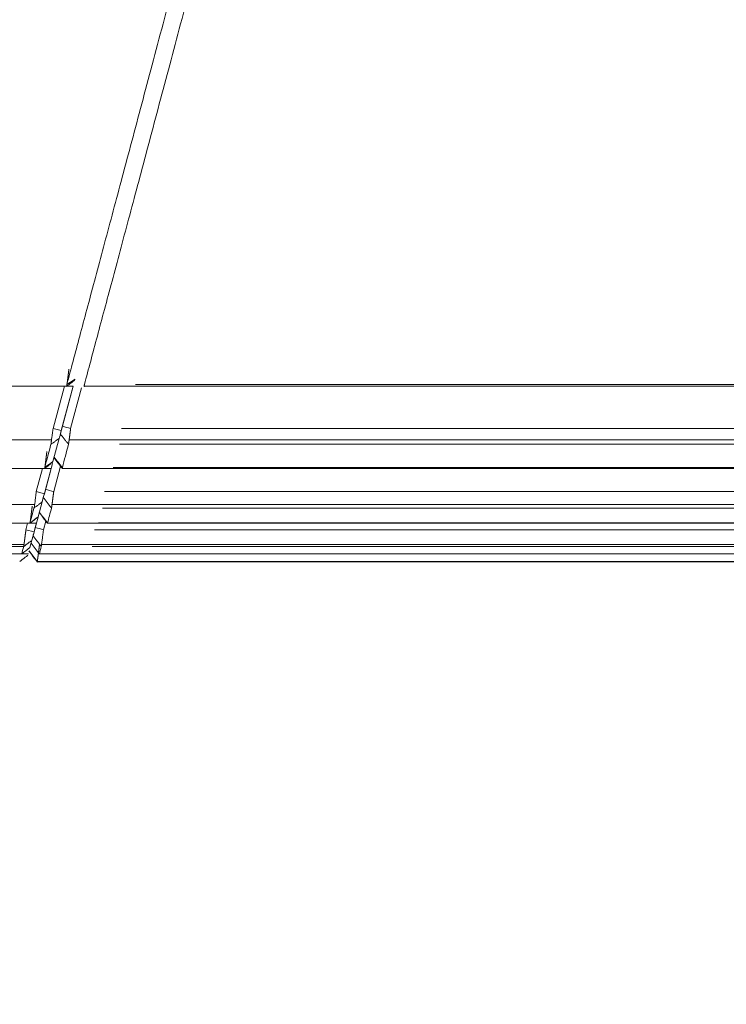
# Model space of a CAD drawing. Header units: millimetres. Extents: x 25069 to 61396, y 8621 to 21558.
# Tile 610 of 656: x 59458 to 59500, y 14281 to 14339. Entities that reach past the tile are written whole.
import ezdxf

# ---------------------------------------------------------------- set-up
doc = ezdxf.new("R2010")
doc.units = ezdxf.units.MM
doc.layers.add('10', color=7, linetype='Continuous')
doc.layers.add('dim', color=84, linetype='Continuous', lineweight=9)
doc.dimstyles.get("Standard").update_dxf_attribs({"dimtxt": 15, "dimasz": 5, "dimexe": 8, "dimexo": 5, "dimgap": 3, "dimtad": 0, "dimzin": 0, "dimdsep": 46, "dimtxsty": 'Standard', "dimblk": 'CLOSEDBLANK', "dimcen": 2, "dimclrd": 4, "dimclre": 3, "dimadec": 0, "dimazin": 0, "dimtfac": 1, "dimtofl": 0, "dimtmove": 0, "dimatfit": 3, "dimldrblk": 'CLOSEDBLANK', "dimfxl": 0, "dimtolj": 1, "dimtzin": 0, "dimarcsym": 0})

# ---------------------------------------------------------------- blocks, each defined once
blk = doc.blocks.new('_ClosedBlank')
at = {"color": 0, "linetype": 'ByBlock', "lineweight": -2}
for p, q in [((-1, 0.1667), (0, 0)), ((-1, 0.1667), (-1, -0.1667)), ((0, 0), (-1, -0.1667))]:
    blk.add_line(p, q, dxfattribs=at)
blk = doc.blocks.new('*D28')
at = {"layer": 'Defpoints', "color": 0, "lineweight": 18}
for p in [(59407.593, 14425.372), (59191.593, 14238.393), (59407.593, 14101.238)]:
    blk.add_point(p, dxfattribs=at)
at = {"layer": 'dim', "color": 3, "lineweight": -2}
for p, q in [((59407.593, 14405.372), (59407.593, 14081.238)), ((59191.593, 14218.393), (59191.593, 14081.238))]:
    blk.add_line(p, q, dxfattribs=at)
at = {"layer": 'dim', "color": 4, "lineweight": -3}
for p, q in [((59201.593, 14101.238), (59397.593, 14101.238)), ((59407.593, 14101.238), (59417.593, 14101.238))]:
    blk.add_line(p, q, dxfattribs=at)
at = {"layer": 'dim', "color": 4, "lineweight": -3, "xscale": 10, "yscale": 10, "zscale": 10, "rotation": 180}
blk.add_blockref('_ClosedBlank', (59191.593, 14101.238), dxfattribs=at)
at = {"layer": 'dim', "color": 4, "lineweight": -3, "xscale": 10, "yscale": 10, "zscale": 10}
blk.add_blockref('_ClosedBlank', (59407.593, 14101.238), dxfattribs=at)
at = {"layer": 'dim', "color": 0, "lineweight": 18, "insert": (59664.26, 14101.238), "char_height": 100, "attachment_point": 5}
blk.add_mtext('\\A1;216.00', dxfattribs=at)

msp = doc.modelspace()

# ---------------------------------------------------------------- linework, layer by layer
at = {"layer": '10', "color": 7, "linetype": 'Continuous', "lineweight": 20}
for p, q in [((59460.838, 14317.823), (59461.321, 14318.137)), ((59341.093, 14317.71), (59461.211, 14317.71)), ((59460.024, 14315.227), (59460.689, 14317.71)), ((59461.207, 14317.71), (59460.507, 14315.098)), ((59460.576, 14315.357), (59461.207, 14317.71)), ((59461.699, 14317.616), (59461.059, 14315.227)), ((59461.855, 14317.71), (59531.993, 14317.71)), ((59464.875, 14317.823), (59531.993, 14317.823)), ((59460.024, 14315.227), (59460.507, 14315.098)), ((59464.06, 14315.227), (59531.993, 14315.227)), ((59341.093, 14314.56), (59459.934, 14314.56)), ((59460.383, 14314.636), (59460.018, 14313.272)), ((59460.971, 14314.56), (59531.993, 14314.56)), ((59531.993, 14314.302), (59463.936, 14314.302)), ((59341.093, 14312.874), (59459.915, 14312.874)), ((59459.027, 14311.508), (59459.393, 14312.874)), ((59459.911, 14312.874), (59459.51, 14311.379)), ((59459.58, 14311.637), (59459.988, 14313.162)), ((59460.463, 14313.001), (59460.063, 14311.508)), ((59460.558, 14312.874), (59531.993, 14312.874)), ((59463.571, 14312.934), (59531.993, 14312.934)), ((59459.027, 14311.508), (59459.51, 14311.379)), ((59463.063, 14311.508), (59531.993, 14311.508)), ((59459.381, 14310.896), (59459.147, 14310.023)), ((59459.347, 14310.77), (59459.45, 14311.155)), ((59341.093, 14310.745), (59458.941, 14310.745)), ((59459.962, 14310.745), (59531.993, 14310.745)), ((59531.993, 14310.542), (59462.934, 14310.542)), ((59458.979, 14309.394), (59459.144, 14310.012)), ((59459.597, 14309.772), (59459.461, 14309.265)), ((59341.093, 14309.641), (59459.049, 14309.641)), ((59458.426, 14309.265), (59458.527, 14309.641)), ((59458.426, 14309.265), (59458.909, 14309.135)), ((59459.045, 14309.641), (59458.909, 14309.135)), ((59459.693, 14309.641), (59531.993, 14309.641)), ((59462.462, 14309.265), (59531.993, 14309.265)), ((59462.7, 14309.666), (59531.993, 14309.666)), ((59458.777, 14308.641), (59458.662, 14308.214)), ((59458.777, 14308.641), (59458.846, 14308.899)), ((59341.093, 14308.4), (59458.312, 14308.4)), ((59458.293, 14308.274), (59341.093, 14308.274)), ((59459.345, 14308.4), (59531.993, 14308.4)), ((59531.993, 14308.274), (59462.33, 14308.274)), ((59341.093, 14307.841), (59458.567, 14307.841)), ((59459.214, 14307.845), (59459.212, 14307.841)), ((59459.213, 14307.841), (59531.993, 14307.841)), ((59462.215, 14307.846), (59531.993, 14307.846)), ((59459.089, 14307.372), (59531.993, 14307.372)), ((59531.993, 14307.389), (59459.093, 14307.389))]:
    msp.add_line(p, q, dxfattribs=at)
msp.add_arc((59548.251, 14376.294), 112.695, 217.3003, 217.71936, dxfattribs=at)
for points, knots in [([(59460.838, 14317.823), (59461.074, 14318.708), (59461.327, 14319.656), (59461.868, 14321.684), (59462.157, 14322.764), (59462.771, 14325.057), (59463.095, 14326.27), (59463.78, 14328.833), (59464.14, 14330.183), (59464.897, 14333.02), (59465.293, 14334.507), (59466.121, 14337.618), (59466.553, 14339.242), (59467.452, 14342.626), (59467.92, 14344.385), (59468.648, 14347.124), (59468.896, 14348.054), (59469.273, 14349.472), (59469.464, 14350.188), (59469.689, 14351.033), (59469.802, 14351.458), (59469.859, 14351.672), (59469.887, 14351.778), (59469.902, 14351.832), (59469.909, 14351.859), (59469.912, 14351.872), (59469.914, 14351.879), (59469.915, 14351.882), (59469.915, 14351.884), (59469.916, 14351.884), (59469.916, 14351.885), (59469.916, 14351.885), (59470.342, 14353.486), (59470.79, 14355.165), (59471.729, 14358.684), (59472.22, 14360.525), (59472.989, 14363.409), (59473.512, 14365.373), (59474.33, 14368.44), (59474.896, 14370.567), (59475.329, 14372.192), (59475.547, 14373.012), (59475.806, 14373.982), (59475.936, 14374.47), (59476.001, 14374.715), (59476.033, 14374.837), (59476.05, 14374.899), (59476.058, 14374.93), (59476.062, 14374.945), (59476.064, 14374.953), (59476.065, 14374.956), (59476.066, 14374.958), (59476.066, 14374.959), (59476.066, 14374.96), (59476.066, 14374.96), (59476.066, 14374.96), (59476.066, 14374.96), (59476.247, 14375.639), (59476.44, 14376.362), (59476.85, 14377.897), (59477.067, 14378.708), (59477.524, 14380.422), (59477.765, 14381.323), (59478.27, 14383.217), (59478.535, 14384.209), (59479.088, 14386.285), (59479.376, 14387.368), (59479.977, 14389.626), (59480.29, 14390.8), (59480.939, 14393.239), (59481.275, 14394.503), (59481.972, 14397.122), (59482.332, 14398.475), (59482.704, 14399.872)], [0, 0, 0, 0, 0.0625, 0.0625, 0.125, 0.125, 0.1875, 0.1875, 0.25, 0.25, 0.3125, 0.3125, 0.375, 0.375, 0.4375, 0.4375, 0.46875, 0.46875, 0.484375, 0.492188, 0.496094, 0.498047, 0.499023, 0.499512, 0.499756, 0.499878, 0.499939, 0.499969, 0.499985, 0.499992, 0.499992, 0.5, 0.5, 0.5625, 0.5625, 0.625, 0.625, 0.65625, 0.6875, 0.71875, 0.71875, 0.734375, 0.742188, 0.746094, 0.748047, 0.749023, 0.749512, 0.749756, 0.749878, 0.749939, 0.749969, 0.749985, 0.749992, 0.749996, 0.749998, 0.749998, 0.75, 0.75, 0.78125, 0.78125, 0.8125, 0.8125, 0.84375, 0.84375, 0.875, 0.875, 0.90625, 0.90625, 0.9375, 0.9375, 0.96875, 0.96875, 1, 1, 1, 1]), ([(59483.74, 14399.872), (59483.367, 14398.475), (59483.007, 14397.122), (59482.311, 14394.504), (59481.974, 14393.24), (59481.325, 14390.801), (59481.013, 14389.627), (59480.412, 14387.369), (59480.123, 14386.286), (59479.57, 14384.21), (59479.306, 14383.218), (59478.8, 14381.324), (59478.56, 14380.423), (59478.102, 14378.709), (59477.885, 14377.897), (59477.578, 14376.746), (59477.478, 14376.374), (59477.334, 14375.831), (59477.262, 14375.564), (59477.181, 14375.26), (59477.141, 14375.109), (59477.121, 14375.035), (59477.111, 14374.997), (59477.106, 14374.979), (59477.104, 14374.97), (59477.103, 14374.965), (59477.102, 14374.963), (59477.102, 14374.961), (59477.102, 14374.961), (59477.102, 14374.961), (59477.102, 14374.96), (59477.102, 14374.96), (59477.102, 14374.96), (59476.802, 14373.837), (59476.215, 14371.631), (59475.365, 14368.441), (59474.548, 14365.374), (59474.025, 14363.411), (59473.256, 14360.527), (59472.765, 14358.686), (59472.061, 14356.046), (59471.831, 14355.186), (59471.495, 14353.926), (59471.329, 14353.303), (59471.139, 14352.59), (59471.045, 14352.237), (59470.998, 14352.061), (59470.975, 14351.973), (59470.963, 14351.929), (59470.957, 14351.907), (59470.954, 14351.896), (59470.953, 14351.891), (59470.952, 14351.888), (59470.952, 14351.887), (59470.951, 14351.886), (59470.951, 14351.886), (59470.951, 14351.886), (59470.43, 14349.929), (59469.926, 14348.037), (59468.955, 14344.386), (59468.488, 14342.626), (59467.588, 14339.242), (59467.156, 14337.618), (59466.328, 14334.507), (59465.932, 14333.02), (59465.176, 14330.184), (59464.815, 14328.834), (59464.131, 14326.27), (59463.806, 14325.057), (59463.193, 14322.764), (59462.904, 14321.684), (59462.362, 14319.657), (59462.109, 14318.708), (59461.874, 14317.823)], [0, 0, 0, 0, 0.03125, 0.03125, 0.0625, 0.0625, 0.09375, 0.09375, 0.125, 0.125, 0.15625, 0.15625, 0.1875, 0.1875, 0.21875, 0.21875, 0.234375, 0.234375, 0.242188, 0.246094, 0.248047, 0.249023, 0.249512, 0.249756, 0.249878, 0.249939, 0.249969, 0.249985, 0.249992, 0.249996, 0.249998, 0.249998, 0.25, 0.25, 0.28125, 0.3125, 0.34375, 0.375, 0.375, 0.4375, 0.4375, 0.46875, 0.46875, 0.484375, 0.492188, 0.496094, 0.498047, 0.499023, 0.499512, 0.499756, 0.499878, 0.499939, 0.499969, 0.499985, 0.499992, 0.499992, 0.5, 0.5, 0.5625, 0.5625, 0.625, 0.625, 0.6875, 0.6875, 0.75, 0.75, 0.8125, 0.8125, 0.875, 0.875, 0.9375, 0.9375, 1, 1, 1, 1]), ([(59460.957, 14318.71), (59460.956, 14318.702), (59460.954, 14318.684), (59460.95, 14318.658), (59460.947, 14318.631), (59460.943, 14318.605), (59460.94, 14318.579), (59460.937, 14318.554), (59460.933, 14318.528), (59460.93, 14318.503), (59460.927, 14318.478), (59460.924, 14318.453), (59460.921, 14318.429), (59460.918, 14318.404), (59460.915, 14318.38), (59460.912, 14318.357), (59460.909, 14318.334), (59460.906, 14318.311), (59460.904, 14318.288), (59460.901, 14318.266), (59460.898, 14318.244), (59460.896, 14318.222), (59460.893, 14318.201), (59460.891, 14318.181), (59460.888, 14318.16), (59460.886, 14318.14), (59460.883, 14318.121), (59460.881, 14318.102), (59460.879, 14318.083), (59460.876, 14318.065), (59460.874, 14318.047), (59460.872, 14318.03), (59460.87, 14318.013), (59460.868, 14317.997), (59460.866, 14317.981), (59460.864, 14317.965), (59460.862, 14317.95), (59460.86, 14317.936), (59460.859, 14317.921), (59460.857, 14317.908), (59460.855, 14317.895), (59460.853, 14317.882), (59460.852, 14317.87), (59460.85, 14317.858), (59460.849, 14317.847), (59460.847, 14317.836), (59460.846, 14317.826), (59460.845, 14317.816), (59460.843, 14317.806), (59460.842, 14317.797), (59460.841, 14317.789), (59460.84, 14317.781), (59460.839, 14317.773), (59460.837, 14317.766), (59460.836, 14317.759), (59460.835, 14317.753), (59460.835, 14317.747), (59460.834, 14317.742), (59460.833, 14317.737), (59460.832, 14317.733), (59460.831, 14317.729), (59460.831, 14317.725), (59460.83, 14317.722), (59460.829, 14317.719), (59460.829, 14317.717), (59460.828, 14317.715), (59460.828, 14317.713), (59460.828, 14317.712), (59460.827, 14317.711), (59460.827, 14317.71), (59460.827, 14317.71), (59460.827, 14317.711), (59460.826, 14317.711), (59460.826, 14317.712), (59460.826, 14317.714), (59460.826, 14317.715), (59460.826, 14317.717), (59460.826, 14317.719), (59460.826, 14317.722), (59460.827, 14317.725), (59460.827, 14317.728), (59460.827, 14317.732), (59460.828, 14317.736), (59460.828, 14317.74), (59460.828, 14317.744), (59460.829, 14317.749), (59460.829, 14317.754), (59460.83, 14317.759), (59460.831, 14317.764), (59460.831, 14317.77), (59460.832, 14317.776), (59460.833, 14317.782), (59460.834, 14317.788), (59460.834, 14317.795), (59460.835, 14317.802), (59460.836, 14317.809), (59460.837, 14317.816), (59460.838, 14317.821), (59460.838, 14317.823)], [0, 0, 0, 0, 0.013005, 0.025954, 0.038849, 0.051687, 0.064471, 0.077199, 0.089871, 0.102489, 0.115051, 0.127558, 0.14001, 0.152406, 0.164747, 0.177033, 0.189264, 0.20144, 0.213561, 0.225627, 0.237637, 0.249593, 0.261494, 0.27334, 0.28513, 0.296866, 0.308547, 0.320174, 0.331745, 0.343262, 0.354723, 0.366131, 0.377483, 0.388781, 0.400024, 0.411213, 0.422347, 0.433426, 0.444451, 0.455421, 0.466337, 0.477199, 0.488006, 0.498759, 0.509458, 0.520102, 0.530692, 0.541228, 0.55171, 0.562138, 0.572512, 0.582831, 0.593097, 0.603309, 0.613467, 0.623571, 0.633621, 0.643617, 0.65356, 0.663449, 0.673284, 0.683066, 0.692794, 0.702469, 0.71209, 0.721658, 0.731173, 0.740634, 0.750042, 0.759397, 0.768699, 0.777948, 0.787143, 0.796286, 0.805376, 0.814413, 0.823398, 0.832329, 0.841208, 0.850035, 0.858808, 0.86753, 0.876199, 0.884816, 0.89338, 0.901893, 0.910353, 0.918761, 0.927117, 0.935422, 0.943674, 0.951875, 0.960025, 0.968123, 0.976169, 0.984164, 0.992108, 1, 1, 1, 1]), ([(59461.874, 14317.823), (59461.869, 14317.804), (59461.866, 14317.786), (59461.86, 14317.757), (59461.858, 14317.745), (59461.856, 14317.73), (59461.855, 14317.726), (59461.854, 14317.72), (59461.854, 14317.714), (59461.854, 14317.711), (59461.855, 14317.711), (59461.855, 14317.71), (59461.855, 14317.71)], [0, 0, 0, 0, 0.268014, 0.268014, 0.536029, 0.536029, 0.670036, 0.670036, 0.804043, 0.938051, 0.938051, 1, 1, 1, 1]), ([(59459.9, 14314.302), (59459.903, 14314.321), (59459.906, 14314.343), (59459.913, 14314.394), (59459.917, 14314.422), (59459.923, 14314.469), (59459.925, 14314.485), (59459.929, 14314.519), (59459.931, 14314.537), (59459.938, 14314.591), (59459.943, 14314.63), (59459.951, 14314.691), (59459.954, 14314.712), (59459.96, 14314.755), (59459.963, 14314.777), (59459.972, 14314.844), (59459.979, 14314.889), (59459.992, 14314.983), (59459.998, 14315.031), (59460.012, 14315.129), (59460.018, 14315.178), (59460.024, 14315.227)], [0, 0, 0, 0, 0.125, 0.125, 0.25, 0.25, 0.3125, 0.3125, 0.375, 0.375, 0.5, 0.5, 0.5625, 0.5625, 0.625, 0.625, 0.75, 0.75, 0.875, 0.875, 1, 1, 1, 1]), ([(59461.059, 14315.227), (59461.058, 14315.217), (59461.055, 14315.197), (59461.051, 14315.167), (59461.047, 14315.138), (59461.043, 14315.108), (59461.04, 14315.079), (59461.036, 14315.051), (59461.032, 14315.023), (59461.029, 14314.995), (59461.025, 14314.968), (59461.022, 14314.942), (59461.018, 14314.915), (59461.015, 14314.89), (59461.012, 14314.864), (59461.008, 14314.84), (59461.005, 14314.816), (59461.002, 14314.792), (59460.999, 14314.769), (59460.996, 14314.747), (59460.993, 14314.725), (59460.991, 14314.703), (59460.988, 14314.683), (59460.985, 14314.662), (59460.983, 14314.643), (59460.98, 14314.624), (59460.977, 14314.605), (59460.975, 14314.587), (59460.973, 14314.57), (59460.97, 14314.553), (59460.968, 14314.537), (59460.966, 14314.521), (59460.964, 14314.506), (59460.962, 14314.491), (59460.96, 14314.477), (59460.958, 14314.463), (59460.956, 14314.45), (59460.954, 14314.437), (59460.953, 14314.425), (59460.951, 14314.414), (59460.949, 14314.403), (59460.948, 14314.392), (59460.946, 14314.382), (59460.945, 14314.372), (59460.944, 14314.363), (59460.942, 14314.354), (59460.941, 14314.345), (59460.94, 14314.337), (59460.939, 14314.329), (59460.938, 14314.322), (59460.937, 14314.315), (59460.936, 14314.309), (59460.936, 14314.304), (59460.935, 14314.302)], [0, 0, 0, 0, 0.025716, 0.051187, 0.076413, 0.101395, 0.126131, 0.150623, 0.17487, 0.198873, 0.222631, 0.246144, 0.269413, 0.292437, 0.315216, 0.337751, 0.360042, 0.382088, 0.403889, 0.425446, 0.446759, 0.467827, 0.488651, 0.509231, 0.529566, 0.549657, 0.569505, 0.589107, 0.608466, 0.627581, 0.646452, 0.665079, 0.683462, 0.701601, 0.719496, 0.737148, 0.754555, 0.77172, 0.78864, 0.805318, 0.821751, 0.837942, 0.853889, 0.869593, 0.885054, 0.900272, 0.915246, 0.929979, 0.944468, 0.958715, 0.972719, 0.98648, 1, 1, 1, 1]), ([(59459.661, 14313.874), (59459.66, 14313.865), (59459.658, 14313.849), (59459.655, 14313.824), (59459.651, 14313.799), (59459.648, 14313.775), (59459.645, 14313.75), (59459.642, 14313.726), (59459.639, 14313.702), (59459.636, 14313.679), (59459.633, 14313.655), (59459.63, 14313.632), (59459.627, 14313.609), (59459.624, 14313.586), (59459.621, 14313.563), (59459.618, 14313.541), (59459.616, 14313.519), (59459.613, 14313.497), (59459.61, 14313.476), (59459.608, 14313.455), (59459.605, 14313.434), (59459.603, 14313.414), (59459.6, 14313.394), (59459.598, 14313.374), (59459.595, 14313.354), (59459.593, 14313.335), (59459.591, 14313.317), (59459.588, 14313.298), (59459.586, 14313.28), (59459.584, 14313.263), (59459.582, 14313.246), (59459.58, 14313.229), (59459.578, 14313.212), (59459.576, 14313.196), (59459.574, 14313.181), (59459.572, 14313.165), (59459.57, 14313.151), (59459.568, 14313.136), (59459.566, 14313.122), (59459.565, 14313.108), (59459.563, 14313.095), (59459.561, 14313.082), (59459.559, 14313.07), (59459.558, 14313.058), (59459.556, 14313.046), (59459.555, 14313.035), (59459.553, 14313.024), (59459.552, 14313.014), (59459.551, 14313.004), (59459.549, 14312.994), (59459.548, 14312.985), (59459.547, 14312.976), (59459.545, 14312.968), (59459.544, 14312.96), (59459.543, 14312.952), (59459.542, 14312.945), (59459.541, 14312.938), (59459.54, 14312.931), (59459.539, 14312.925), (59459.538, 14312.919), (59459.537, 14312.914), (59459.536, 14312.909), (59459.536, 14312.904), (59459.535, 14312.9), (59459.534, 14312.896), (59459.533, 14312.892), (59459.533, 14312.889), (59459.532, 14312.886), (59459.532, 14312.883), (59459.531, 14312.881), (59459.531, 14312.879), (59459.53, 14312.877), (59459.53, 14312.876), (59459.53, 14312.875), (59459.529, 14312.874), (59459.529, 14312.874), (59459.529, 14312.874), (59459.529, 14312.874), (59459.529, 14312.874), (59459.529, 14312.875), (59459.529, 14312.876), (59459.529, 14312.877), (59459.529, 14312.879), (59459.529, 14312.88), (59459.529, 14312.882), (59459.529, 14312.885), (59459.529, 14312.887), (59459.529, 14312.89), (59459.53, 14312.893), (59459.53, 14312.896), (59459.531, 14312.899), (59459.531, 14312.903), (59459.531, 14312.906), (59459.532, 14312.91), (59459.532, 14312.914), (59459.533, 14312.919), (59459.534, 14312.923), (59459.534, 14312.926), (59459.534, 14312.928)], [0, 0, 0, 0, 0.013179, 0.0263, 0.039361, 0.052364, 0.065307, 0.078192, 0.091018, 0.103786, 0.116494, 0.129144, 0.141735, 0.154267, 0.166741, 0.179156, 0.191512, 0.203809, 0.216048, 0.228229, 0.24035, 0.252413, 0.264418, 0.276364, 0.288251, 0.30008, 0.311851, 0.323563, 0.335217, 0.346812, 0.358349, 0.369828, 0.381248, 0.39261, 0.403913, 0.415159, 0.426346, 0.437475, 0.448546, 0.459558, 0.470513, 0.481409, 0.492247, 0.503028, 0.51375, 0.524414, 0.535021, 0.545569, 0.55606, 0.566492, 0.576867, 0.587184, 0.597443, 0.607645, 0.617789, 0.627875, 0.637904, 0.647875, 0.657788, 0.667644, 0.677443, 0.687184, 0.696867, 0.706493, 0.716062, 0.725574, 0.735029, 0.744426, 0.753766, 0.763049, 0.772275, 0.781444, 0.790556, 0.799611, 0.808609, 0.81755, 0.826435, 0.835263, 0.844034, 0.852749, 0.861407, 0.870008, 0.878553, 0.887042, 0.895475, 0.903851, 0.912171, 0.920435, 0.928642, 0.936794, 0.94489, 0.95293, 0.960914, 0.968842, 0.976715, 0.984532, 0.992294, 1, 1, 1, 1]), ([(59460.571, 14312.934), (59460.567, 14312.92), (59460.565, 14312.909), (59460.561, 14312.891), (59460.559, 14312.884), (59460.558, 14312.875), (59460.558, 14312.873), (59460.559, 14312.874), (59460.559, 14312.874), (59460.559, 14312.875)], [0, 0, 0, 0, 0.303727, 0.303727, 0.607454, 0.607454, 0.911181, 0.911181, 1, 1, 1, 1]), ([(59458.898, 14310.542), (59458.903, 14310.556), (59458.909, 14310.575), (59458.919, 14310.62), (59458.925, 14310.646), (59458.936, 14310.707), (59458.941, 14310.741), (59458.952, 14310.816), (59458.957, 14310.856), (59458.968, 14310.943), (59458.973, 14310.989), (59458.984, 14311.085), (59458.99, 14311.135), (59459, 14311.238), (59459.006, 14311.291), (59459.017, 14311.399), (59459.022, 14311.453), (59459.027, 14311.508)], [0, 0, 0, 0, 0.125, 0.125, 0.25, 0.25, 0.375, 0.375, 0.5, 0.5, 0.625, 0.625, 0.75, 0.75, 0.875, 0.875, 1, 1, 1, 1]), ([(59460.063, 14311.508), (59460.061, 14311.498), (59460.059, 14311.479), (59460.055, 14311.45), (59460.051, 14311.421), (59460.047, 14311.392), (59460.044, 14311.364), (59460.04, 14311.336), (59460.036, 14311.309), (59460.033, 14311.282), (59460.029, 14311.255), (59460.026, 14311.229), (59460.023, 14311.203), (59460.019, 14311.178), (59460.016, 14311.153), (59460.013, 14311.128), (59460.01, 14311.104), (59460.007, 14311.081), (59460.004, 14311.058), (59460.001, 14311.035), (59459.998, 14311.013), (59459.995, 14310.992), (59459.993, 14310.971), (59459.99, 14310.951), (59459.987, 14310.931), (59459.985, 14310.912), (59459.982, 14310.893), (59459.98, 14310.874), (59459.978, 14310.857), (59459.975, 14310.84), (59459.973, 14310.823), (59459.971, 14310.807), (59459.969, 14310.791), (59459.967, 14310.776), (59459.964, 14310.761), (59459.963, 14310.747), (59459.961, 14310.734), (59459.959, 14310.72), (59459.957, 14310.708), (59459.955, 14310.696), (59459.954, 14310.684), (59459.952, 14310.673), (59459.95, 14310.662), (59459.949, 14310.652), (59459.948, 14310.642), (59459.946, 14310.633), (59459.945, 14310.624), (59459.944, 14310.615), (59459.942, 14310.607), (59459.941, 14310.599), (59459.94, 14310.592), (59459.939, 14310.585), (59459.938, 14310.578), (59459.937, 14310.572), (59459.936, 14310.566), (59459.936, 14310.561), (59459.935, 14310.556), (59459.934, 14310.551), (59459.934, 14310.546), (59459.933, 14310.544), (59459.933, 14310.542)], [0, 0, 0, 0, 0.022536, 0.044885, 0.067048, 0.089025, 0.110816, 0.13242, 0.153838, 0.17507, 0.196116, 0.216975, 0.237649, 0.258136, 0.278437, 0.298553, 0.318482, 0.338225, 0.357782, 0.377153, 0.396338, 0.415338, 0.434151, 0.452779, 0.471221, 0.489477, 0.507547, 0.525432, 0.543131, 0.560645, 0.577973, 0.595115, 0.612072, 0.628843, 0.645429, 0.66183, 0.678045, 0.694075, 0.70992, 0.72558, 0.741055, 0.756344, 0.771449, 0.786369, 0.801104, 0.815654, 0.83002, 0.8442, 0.858197, 0.872008, 0.885636, 0.899079, 0.912338, 0.925413, 0.938303, 0.95101, 0.963533, 0.975872, 0.988028, 1, 1, 1, 1]), ([(59458.795, 14310.641), (59458.794, 14310.636), (59458.793, 14310.625), (59458.791, 14310.61), (59458.789, 14310.594), (59458.787, 14310.579), (59458.785, 14310.563), (59458.783, 14310.548), (59458.781, 14310.533), (59458.779, 14310.517), (59458.777, 14310.502), (59458.775, 14310.487), (59458.773, 14310.472), (59458.771, 14310.457), (59458.769, 14310.443), (59458.767, 14310.428), (59458.765, 14310.413), (59458.764, 14310.399), (59458.762, 14310.384), (59458.76, 14310.37), (59458.758, 14310.356), (59458.756, 14310.342), (59458.755, 14310.328), (59458.753, 14310.314), (59458.751, 14310.3), (59458.749, 14310.287), (59458.748, 14310.273), (59458.746, 14310.26), (59458.744, 14310.246), (59458.743, 14310.233), (59458.741, 14310.22), (59458.74, 14310.207), (59458.738, 14310.194), (59458.736, 14310.182), (59458.735, 14310.169), (59458.733, 14310.157), (59458.732, 14310.145), (59458.73, 14310.132), (59458.729, 14310.12), (59458.727, 14310.109), (59458.726, 14310.097), (59458.724, 14310.085), (59458.723, 14310.074), (59458.721, 14310.063), (59458.72, 14310.052), (59458.719, 14310.041), (59458.717, 14310.03), (59458.716, 14310.019), (59458.715, 14310.009), (59458.713, 14309.998), (59458.712, 14309.988), (59458.711, 14309.978), (59458.709, 14309.968), (59458.708, 14309.958), (59458.707, 14309.949), (59458.706, 14309.939), (59458.705, 14309.93), (59458.703, 14309.921), (59458.702, 14309.912), (59458.701, 14309.903), (59458.7, 14309.894), (59458.699, 14309.886), (59458.698, 14309.877), (59458.697, 14309.869), (59458.696, 14309.861), (59458.695, 14309.853), (59458.694, 14309.845), (59458.692, 14309.838), (59458.691, 14309.83), (59458.69, 14309.823), (59458.69, 14309.816), (59458.689, 14309.809), (59458.688, 14309.802), (59458.687, 14309.796), (59458.686, 14309.789), (59458.685, 14309.783), (59458.684, 14309.776), (59458.683, 14309.77), (59458.682, 14309.765), (59458.682, 14309.759), (59458.681, 14309.753), (59458.68, 14309.748), (59458.679, 14309.742), (59458.678, 14309.737), (59458.678, 14309.732), (59458.677, 14309.727), (59458.676, 14309.723), (59458.676, 14309.718), (59458.675, 14309.714), (59458.674, 14309.709), (59458.674, 14309.705), (59458.673, 14309.701), (59458.672, 14309.697), (59458.672, 14309.694), (59458.671, 14309.69), (59458.671, 14309.687), (59458.67, 14309.683), (59458.67, 14309.68), (59458.669, 14309.677), (59458.669, 14309.674), (59458.668, 14309.671), (59458.668, 14309.669), (59458.667, 14309.666), (59458.667, 14309.664), (59458.666, 14309.661), (59458.666, 14309.659), (59458.666, 14309.657), (59458.665, 14309.655), (59458.665, 14309.654), (59458.665, 14309.652), (59458.664, 14309.65), (59458.664, 14309.649), (59458.664, 14309.648), (59458.663, 14309.647), (59458.663, 14309.645), (59458.663, 14309.645), (59458.663, 14309.644), (59458.663, 14309.643), (59458.662, 14309.642), (59458.662, 14309.642), (59458.662, 14309.641), (59458.662, 14309.641), (59458.662, 14309.641), (59458.662, 14309.641), (59458.662, 14309.641), (59458.662, 14309.641), (59458.662, 14309.641), (59458.661, 14309.641), (59458.661, 14309.642), (59458.661, 14309.642), (59458.661, 14309.643), (59458.662, 14309.644), (59458.662, 14309.644), (59458.662, 14309.645), (59458.662, 14309.646), (59458.662, 14309.647), (59458.662, 14309.648), (59458.662, 14309.649), (59458.662, 14309.651), (59458.662, 14309.652), (59458.663, 14309.653), (59458.663, 14309.655), (59458.663, 14309.657), (59458.663, 14309.658), (59458.663, 14309.66), (59458.664, 14309.662), (59458.664, 14309.664), (59458.664, 14309.665), (59458.664, 14309.666)], [0, 0, 0, 0, 0.00875, 0.017473, 0.02617, 0.03484, 0.043484, 0.052101, 0.060692, 0.069256, 0.077794, 0.086305, 0.094791, 0.103249, 0.111681, 0.120087, 0.128466, 0.136819, 0.145146, 0.153446, 0.161719, 0.169967, 0.178187, 0.186382, 0.19455, 0.202691, 0.210807, 0.218896, 0.226958, 0.234994, 0.243004, 0.250987, 0.258944, 0.266875, 0.27478, 0.282658, 0.290509, 0.298335, 0.306134, 0.313906, 0.321653, 0.329373, 0.337067, 0.344734, 0.352375, 0.35999, 0.367579, 0.375141, 0.382677, 0.390187, 0.39767, 0.405128, 0.412559, 0.419963, 0.427342, 0.434694, 0.44202, 0.44932, 0.456594, 0.463841, 0.471063, 0.478258, 0.485427, 0.492569, 0.499686, 0.506776, 0.51384, 0.520878, 0.52789, 0.534876, 0.541836, 0.548769, 0.555677, 0.562558, 0.569413, 0.576242, 0.583045, 0.589822, 0.596573, 0.603298, 0.609997, 0.61667, 0.623316, 0.629937, 0.636532, 0.6431, 0.649643, 0.656159, 0.66265, 0.669115, 0.675553, 0.681966, 0.688353, 0.694714, 0.701049, 0.707358, 0.713641, 0.719898, 0.726129, 0.732335, 0.738514, 0.744668, 0.750796, 0.756898, 0.762974, 0.769025, 0.775049, 0.781048, 0.787021, 0.792968, 0.79889, 0.804786, 0.810656, 0.8165, 0.822318, 0.828111, 0.833878, 0.83962, 0.845336, 0.851026, 0.856691, 0.86233, 0.867943, 0.873531, 0.879093, 0.88463, 0.890141, 0.895626, 0.901086, 0.906521, 0.91193, 0.917313, 0.922672, 0.928004, 0.933311, 0.938593, 0.94385, 0.949081, 0.954287, 0.959467, 0.964622, 0.969752, 0.974856, 0.979935, 0.984989, 0.990018, 0.995022, 1, 1, 1, 1]), ([(59458.294, 14308.274), (59458.294, 14308.275), (59458.294, 14308.277), (59458.294, 14308.279), (59458.294, 14308.282), (59458.295, 14308.285), (59458.295, 14308.288), (59458.296, 14308.292), (59458.297, 14308.296), (59458.297, 14308.3), (59458.298, 14308.305), (59458.299, 14308.31), (59458.299, 14308.315), (59458.3, 14308.32), (59458.301, 14308.326), (59458.302, 14308.333), (59458.303, 14308.339), (59458.304, 14308.346), (59458.305, 14308.354), (59458.307, 14308.362), (59458.308, 14308.37), (59458.309, 14308.379), (59458.31, 14308.388), (59458.312, 14308.397), (59458.313, 14308.407), (59458.315, 14308.418), (59458.316, 14308.428), (59458.318, 14308.44), (59458.32, 14308.451), (59458.321, 14308.463), (59458.323, 14308.476), (59458.325, 14308.489), (59458.327, 14308.503), (59458.329, 14308.517), (59458.331, 14308.531), (59458.333, 14308.546), (59458.335, 14308.562), (59458.337, 14308.578), (59458.339, 14308.594), (59458.341, 14308.611), (59458.344, 14308.628), (59458.346, 14308.646), (59458.348, 14308.665), (59458.351, 14308.684), (59458.353, 14308.703), (59458.356, 14308.723), (59458.359, 14308.743), (59458.361, 14308.764), (59458.364, 14308.785), (59458.367, 14308.807), (59458.37, 14308.829), (59458.373, 14308.851), (59458.376, 14308.874), (59458.379, 14308.898), (59458.382, 14308.922), (59458.385, 14308.946), (59458.388, 14308.971), (59458.391, 14308.996), (59458.394, 14309.021), (59458.398, 14309.047), (59458.401, 14309.073), (59458.404, 14309.1), (59458.408, 14309.126), (59458.412, 14309.154), (59458.415, 14309.181), (59458.419, 14309.209), (59458.422, 14309.237), (59458.425, 14309.255), (59458.426, 14309.265)], [0, 0, 0, 0, 0.010613, 0.021364, 0.032254, 0.043282, 0.054448, 0.065753, 0.077197, 0.088779, 0.1005, 0.11236, 0.12436, 0.136498, 0.148775, 0.161192, 0.173748, 0.186444, 0.199278, 0.212253, 0.225367, 0.238621, 0.252014, 0.265547, 0.27922, 0.293033, 0.306986, 0.321078, 0.335311, 0.349684, 0.364197, 0.37885, 0.393643, 0.408577, 0.42365, 0.438865, 0.454219, 0.469714, 0.485349, 0.501125, 0.517041, 0.533098, 0.549296, 0.565634, 0.582112, 0.598732, 0.615492, 0.632393, 0.649434, 0.666617, 0.68394, 0.701404, 0.719008, 0.736754, 0.754641, 0.772668, 0.790837, 0.809146, 0.827597, 0.846188, 0.864921, 0.883795, 0.902809, 0.921965, 0.941262, 0.9607, 0.98028, 1, 1, 1, 1]), ([(59459.461, 14309.265), (59459.457, 14309.235), (59459.45, 14309.191), (59459.444, 14309.146), (59459.44, 14309.117), (59459.438, 14309.102), (59459.428, 14309.028), (59459.421, 14308.971), (59459.41, 14308.888), (59459.407, 14308.861), (59459.4, 14308.807), (59459.397, 14308.78), (59459.387, 14308.703), (59459.381, 14308.655), (59459.372, 14308.588), (59459.369, 14308.566), (59459.365, 14308.535), (59459.363, 14308.524), (59459.361, 14308.505), (59459.359, 14308.495), (59459.352, 14308.448), (59459.347, 14308.415), (59459.341, 14308.373), (59459.339, 14308.359), (59459.336, 14308.341), (59459.336, 14308.336), (59459.334, 14308.325), (59459.333, 14308.32), (59459.33, 14308.296), (59459.329, 14308.283), (59459.329, 14308.274)], [0, 0, 0, 0, 0.0625, 0.09375, 0.09375, 0.125, 0.125, 0.25, 0.25, 0.3125, 0.3125, 0.375, 0.375, 0.5, 0.5, 0.5625, 0.5625, 0.59375, 0.59375, 0.625, 0.625, 0.75, 0.75, 0.8125, 0.8125, 0.84375, 0.84375, 0.875, 0.875, 1, 1, 1, 1]), ([(59459.7, 14309.666), (59459.697, 14309.657), (59459.696, 14309.651), (59459.693, 14309.643), (59459.693, 14309.641), (59459.693, 14309.641), (59459.693, 14309.643), (59459.694, 14309.646)], [0, 0, 0, 0, 0.347187, 0.347187, 0.694374, 0.694374, 1, 1, 1, 1]), ([(59459.227, 14308.389), (59459.226, 14308.38), (59459.223, 14308.362), (59459.22, 14308.336), (59459.216, 14308.309), (59459.213, 14308.283), (59459.209, 14308.257), (59459.206, 14308.232), (59459.203, 14308.206), (59459.2, 14308.181), (59459.196, 14308.157), (59459.193, 14308.132), (59459.19, 14308.108), (59459.187, 14308.084), (59459.184, 14308.061), (59459.181, 14308.038), (59459.178, 14308.015), (59459.176, 14307.993), (59459.173, 14307.971), (59459.17, 14307.949), (59459.167, 14307.928), (59459.165, 14307.907), (59459.162, 14307.886), (59459.16, 14307.866), (59459.157, 14307.847), (59459.155, 14307.828), (59459.152, 14307.809), (59459.15, 14307.791), (59459.147, 14307.773), (59459.145, 14307.755), (59459.143, 14307.738), (59459.141, 14307.722), (59459.139, 14307.706), (59459.137, 14307.69), (59459.135, 14307.675), (59459.133, 14307.66), (59459.131, 14307.646), (59459.129, 14307.632), (59459.127, 14307.618), (59459.125, 14307.605), (59459.123, 14307.593), (59459.122, 14307.581), (59459.12, 14307.569), (59459.119, 14307.558), (59459.117, 14307.547), (59459.115, 14307.536), (59459.114, 14307.526), (59459.113, 14307.516), (59459.111, 14307.507), (59459.11, 14307.498), (59459.109, 14307.49), (59459.108, 14307.482), (59459.106, 14307.474), (59459.105, 14307.467), (59459.104, 14307.46), (59459.103, 14307.453), (59459.102, 14307.447), (59459.101, 14307.441), (59459.1, 14307.436), (59459.1, 14307.431), (59459.099, 14307.426), (59459.098, 14307.421), (59459.097, 14307.417), (59459.097, 14307.413), (59459.096, 14307.41), (59459.096, 14307.407), (59459.095, 14307.404), (59459.095, 14307.401), (59459.094, 14307.399), (59459.094, 14307.396), (59459.094, 14307.395), (59459.093, 14307.393), (59459.093, 14307.392), (59459.093, 14307.391), (59459.093, 14307.39), (59459.093, 14307.389), (59459.093, 14307.389), (59459.093, 14307.389)], [0, 0, 0, 0, 0.017264, 0.03442, 0.05147, 0.068413, 0.085249, 0.101979, 0.118602, 0.135118, 0.151527, 0.167829, 0.184025, 0.200115, 0.216097, 0.231973, 0.247743, 0.263405, 0.278962, 0.294411, 0.309755, 0.324991, 0.340122, 0.355145, 0.370063, 0.384874, 0.399579, 0.414177, 0.428669, 0.443055, 0.457334, 0.471507, 0.485575, 0.499535, 0.51339, 0.527139, 0.540782, 0.554318, 0.567749, 0.581073, 0.594292, 0.607405, 0.620411, 0.633313, 0.646108, 0.658797, 0.671381, 0.683859, 0.696232, 0.708499, 0.72066, 0.732716, 0.744667, 0.756512, 0.768252, 0.779886, 0.791416, 0.80284, 0.814159, 0.825373, 0.836482, 0.847486, 0.858385, 0.869179, 0.879869, 0.890453, 0.900934, 0.911309, 0.921581, 0.931748, 0.94181, 0.951768, 0.961623, 0.971373, 0.981019, 0.990561, 1, 1, 1, 1])]:
    msp.add_open_spline(points, degree=3, knots=knots, dxfattribs=at)
for points, degree in [([(59460.823, 14317.707), (59461.306, 14318.079)], 1), ([(59461.854, 14317.712), (59461.866, 14317.696)], 1), ([(59460.507, 14315.098), (59460.454, 14314.9), (59460.403, 14314.708), (59460.383, 14314.635)], 3), ([(59460.452, 14314.894), (59460.472, 14314.967), (59460.523, 14315.159), (59460.576, 14315.357)], 3), ([(59460.576, 14315.357), (59460.737, 14315.314), (59460.898, 14315.271), (59461.059, 14315.227)], 3), ([(59459.9, 14314.302), (59460.383, 14314.635)], 1), ([(59460.452, 14314.894), (59460.935, 14314.302)], 1), ([(59459.534, 14312.931), (59459.649, 14313.364), (59459.772, 14313.821), (59459.9, 14314.302)], 3), ([(59460.936, 14314.302), (59460.808, 14313.822), (59460.686, 14313.366), (59460.571, 14312.934)], 3), ([(59459.527, 14312.871), (59460.01, 14313.243)], 1), ([(59459.536, 14312.935), (59459.697, 14313.047), (59459.858, 14313.161), (59460.018, 14313.274)], 3), ([(59460.079, 14313.502), (59460.569, 14312.862)], 1), ([(59460.088, 14313.534), (59460.248, 14313.333), (59460.409, 14313.133), (59460.571, 14312.934)], 3), ([(59459.45, 14311.154), (59459.465, 14311.208), (59459.521, 14311.417), (59459.58, 14311.637)], 3), ([(59459.58, 14311.637), (59459.741, 14311.594), (59459.902, 14311.551), (59460.063, 14311.508)], 3), ([(59458.898, 14310.542), (59459.381, 14310.896)], 1), ([(59459.51, 14311.379), (59459.451, 14311.158), (59459.395, 14310.949), (59459.381, 14310.896)], 3), ([(59459.45, 14311.154), (59459.933, 14310.542)], 1), ([(59458.664, 14309.666), (59458.736, 14309.935), (59458.814, 14310.227), (59458.898, 14310.542)], 3), ([(59459.934, 14310.542), (59459.85, 14310.227), (59459.772, 14309.935), (59459.7, 14309.666)], 3), ([(59458.661, 14309.642), (59459.144, 14310.012)], 1), ([(59458.664, 14309.666), (59458.825, 14309.785), (59458.986, 14309.904), (59459.147, 14310.024)], 3), ([(59459.214, 14310.271), (59459.703, 14309.634)], 1), ([(59459.217, 14310.283), (59459.377, 14310.077), (59459.538, 14309.871), (59459.7, 14309.666)], 3), ([(59458.909, 14309.135), (59458.844, 14308.893), (59458.784, 14308.669), (59458.777, 14308.64)], 3), ([(59458.846, 14308.899), (59458.854, 14308.928), (59458.914, 14309.152), (59458.979, 14309.394)], 3), ([(59458.979, 14309.394), (59459.139, 14309.351), (59459.3, 14309.308), (59459.461, 14309.265)], 3), ([(59458.294, 14308.274), (59458.776, 14308.64)], 1), ([(59458.846, 14308.899), (59459.329, 14308.274)], 1), ([(59458.179, 14307.846), (59458.211, 14307.966), (59458.249, 14308.109), (59458.293, 14308.274)], 3), ([(59458.179, 14307.846), (59458.34, 14307.968), (59458.501, 14308.091), (59458.662, 14308.214)], 3), ([(59459.093, 14307.389), (59458.931, 14307.598), (59458.77, 14307.808), (59458.61, 14308.018)], 3), ([(59458.732, 14308.473), (59458.892, 14308.263), (59459.052, 14308.053), (59459.213, 14307.844)], 3), ([(59459.212, 14307.843), (59459.051, 14308.052), (59458.891, 14308.262), (59458.732, 14308.473)], 3), ([(59459.33, 14308.274), (59459.285, 14308.108), (59459.247, 14307.965), (59459.215, 14307.844)], 3), ([(59458.058, 14307.389), (59458.54, 14307.759)], 1), ([(59459.093, 14307.389), (59459.09, 14307.378), (59459.089, 14307.372), (59459.089, 14307.372)], 3)]:
    msp.add_open_spline(points, degree=degree, dxfattribs=at)

# ---------------------------------------------------------------- dimensions: what is measured, and where the dimension line sits
at = {"layer": 'dim', "lineweight": 18}
dim = msp.add_linear_dim(base=(59407.593, 14101.238), p1=(59191.593, 14238.393), p2=(59407.593, 14425.372), dimstyle='Standard', override={"dimscale": 2, "dimtxt": 50, "dimexe": 10, "dimexo": 10, "dimgap": 15, "dimlwd": 65533}, dxfattribs=at)
dim.commit()
dim.dimension.update_dxf_attribs({"geometry": '*D28', "text_midpoint": (59664.26, 14101.238), "dimtype": 160})

doc.saveas('drawing.dxf')
